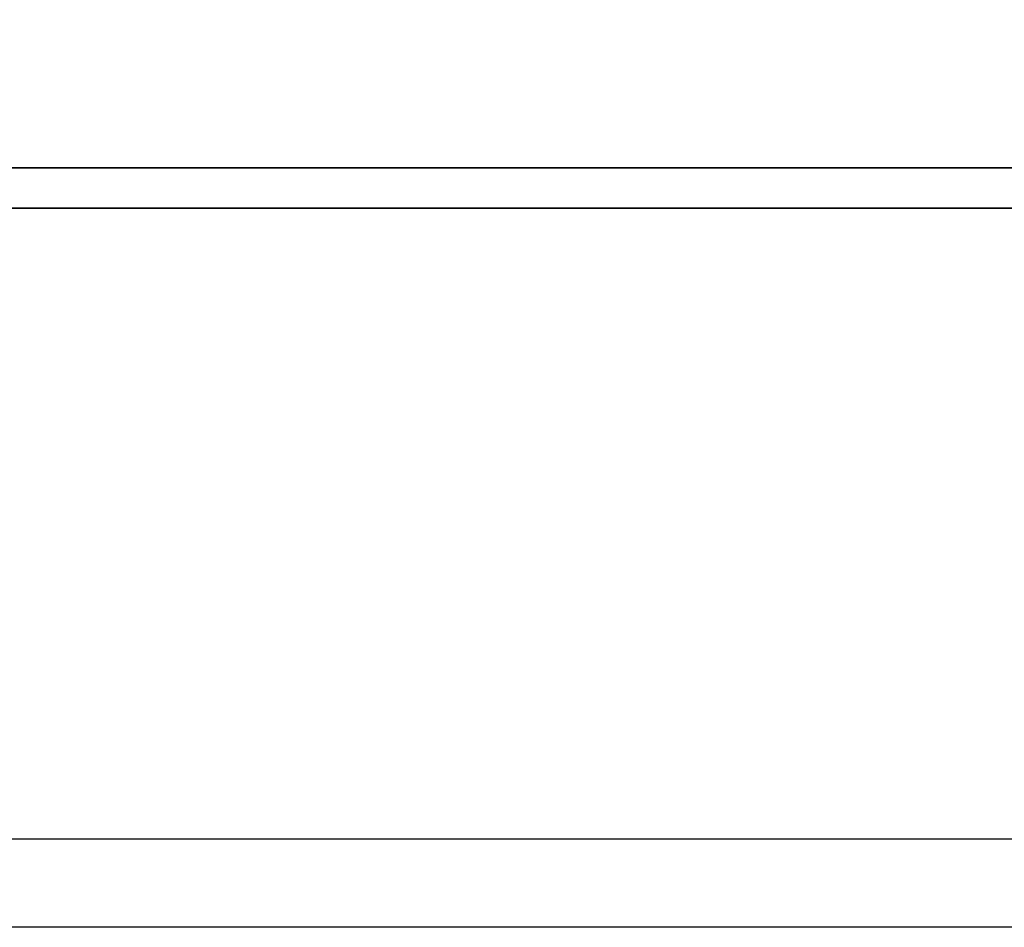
# Model space of a CAD drawing. Header units: millimetres. Extents: x -386 to 3135, y -1989 to 860.
# Tile 374 of 596: x 1738.43 to 1744.02, y -1594.95 to -1589.8. Entities that reach past the tile are written whole.
import ezdxf

# ---------------------------------------------------------------- set-up
doc = ezdxf.new("R2010")
doc.units = ezdxf.units.MM
doc.layers.get('0').update_dxf_attribs({"linetype": 'CONTINUOUS'})
doc.layers.add('DIM', color=4, linetype='CONTINUOUS')
doc.layers.add('layer 1', color=7, linetype='CONTINUOUS')

# ---------------------------------------------------------------- blocks, each defined once
blk = doc.blocks.new('TBI MOTION logo(完整正式版)')
at = {"layer": 'layer 1', "color": 22, "lineweight": 35}
blk.add_open_spline([(75.90875, -9.47875), (75.90875, -9.47875), (75.90875, -12.28625), (75.90875, -12.28625), (75.90875, -12.28625), (75.90875, -12.28625), (75.90875, -12.47875), (75.90875, -12.47875), (75.90875, -12.47875), (75.90875, -12.47875), (75.71625, -12.47875), (75.71625, -12.47875), (75.71625, -12.47875), (75.71625, -12.47875), (-88.32875, -12.47875), (-88.32875, -12.47875), (-88.32875, -12.47875), (-88.32875, -12.47875), (-88.32875, -13.29375), (-88.32875, -13.29375), (-88.32875, -13.29375), (-88.32875, -13.29375), (82.89125, -13.29375), (82.89125, -13.29375), (82.89125, -13.29375), (82.89125, -13.29375), (75.90875, -9.47875), (75.90875, -9.47875)], degree=3, knots=[0, 0, 0, 0, 0.14285714, 0.14285714, 0.14285714, 0.14285715, 0.28571429, 0.28571429, 0.28571429, 0.2857143, 0.42857143, 0.42857143, 0.42857143, 0.42857144, 0.57142857, 0.57142857, 0.57142857, 0.57142858, 0.71428571, 0.71428571, 0.71428571, 0.71428572, 0.85714286, 0.85714286, 0.85714286, 0.85714287, 1, 1, 1, 1], dxfattribs=at)

msp = doc.modelspace()

# ---------------------------------------------------------------- linework, layer by layer
at = {"linetype": 'Continuous'}
msp.add_line((1874.3712, -1594.449), (1615.8831, -1594.4493), dxfattribs=at)
msp.add_open_spline([(1874.2508, -1594.9488), (1615.8831, -1594.9491)], degree=1, dxfattribs=at)

# ---------------------------------------------------------------- block references
at = {"layer": 'DIM', "color": 7, "xscale": 0.2802190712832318, "yscale": 0.2802190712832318, "zscale": 0.2802190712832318}
msp.add_blockref('TBI MOTION logo(完整正式版)', (1728.9261, -1587.1407), dxfattribs=at)

doc.saveas('drawing.dxf')
